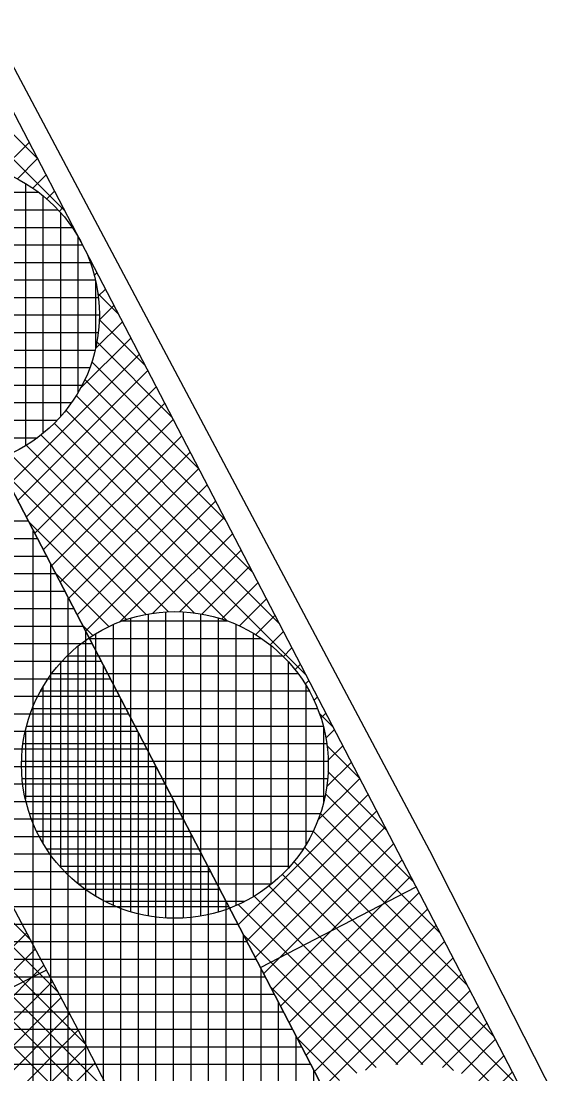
# Model space of a CAD drawing. Extents: x -565346 to -564154, y -1097386 to -1095620.
# Drawn here: x -564297.07 to -564290.97, y -1096083.22 to -1096071.21 of the extents above; entities that cross this region are included whole.
import ezdxf

# ---------------------------------------------------------------- set-up
doc = ezdxf.new("R2010")
doc.units = 0
for name, color, linetype in [('Vrstva 13', 7, 'Continuous'), ('Vrstva 41', 7, 'Continuous'), ('Vrstva 42', 7, 'Continuous'), ('Vrstva 43', 7, 'Continuous'), ('Vrstva 44', 7, 'Continuous')]:
    doc.layers.add(name, color=color, linetype=linetype)

msp = doc.modelspace()

# ---------------------------------------------------------------- linework, layer by layer
at = {"layer": 'Vrstva 13'}
for p, q in [((-564310.36, -1096046.86), (-564292.41, -1096080.67)), ((-564292.41, -1096080.67), (-564276.21, -1096112.52))]:
    msp.add_line(p, q, dxfattribs=at)
at = {"layer": 'Vrstva 41'}
msp.add_line((-564294.337, -1096082.007), (-564292.56, -1096081.083), dxfattribs=at)
msp.add_lwpolyline([(-564317.9, -1095918.68), (-564319.837, -1095918.359), (-564322.792, -1095953.471), (-564316.779, -1095990.732), (-564317.708, -1096006.365), (-564312.296, -1096047.478), (-564277.924, -1096113.563), (-564240.773, -1096165.119), (-564207.452, -1096208.029), (-564205.9, -1096206.84), (-564239.15, -1096163.95), (-564276.21, -1096112.52), (-564310.36, -1096046.86), (-564315.7, -1096006.29), (-564314.77, -1095990.63), (-564320.6, -1095954.5), (-564320.51, -1095950.21)], close=True, dxfattribs=at)
at = {"layer": 'Vrstva 42'}
for p, q in [((-564299.165, -1096070.494), (-564296.879, -1096072.779)), ((-564299.295, -1096070.646), (-564296.573, -1096073.369)), ((-564296.978, -1096072.59), (-564297.307, -1096072.919)), ((-564296.881, -1096072.776), (-564297.111, -1096073.006)), ((-564296.784, -1096072.962), (-564296.934, -1096073.112)), ((-564296.687, -1096073.148), (-564296.775, -1096073.236)), ((-564296.591, -1096073.334), (-564296.632, -1096073.375)), ((-564296.494, -1096073.52), (-564296.504, -1096073.531)), ((-564296.3, -1096073.893), (-564296.304, -1096073.897)), ((-564296.29, -1096073.934), (-564296.266, -1096073.958)), ((-564296.203, -1096074.079), (-564296.234, -1096074.109)), ((-564296.193, -1096074.314), (-564295.96, -1096074.547)), ((-564296.107, -1096074.265), (-564296.188, -1096074.346)), ((-564296.01, -1096074.451), (-564296.178, -1096074.618)), ((-564296.177, -1096074.613), (-564295.653, -1096075.137)), ((-564295.913, -1096074.637), (-564296.219, -1096074.942)), ((-564295.816, -1096074.823), (-564296.393, -1096075.4)), ((-564296.204, -1096074.868), (-564295.347, -1096075.726)), ((-564295.72, -1096075.009), (-564297.204, -1096076.494)), ((-564296.26, -1096075.095), (-564295.04, -1096076.315)), ((-564295.623, -1096075.195), (-564297.108, -1096076.68)), ((-564296.341, -1096075.297), (-564294.734, -1096076.905)), ((-564295.526, -1096075.381), (-564297.011, -1096076.866)), ((-564295.429, -1096075.567), (-564296.914, -1096077.052)), ((-564296.441, -1096075.48), (-564294.427, -1096077.494)), ((-564296.559, -1096075.645), (-564294.12, -1096078.084)), ((-564295.332, -1096075.753), (-564296.817, -1096077.238)), ((-564296.693, -1096075.794), (-564293.814, -1096078.673)), ((-564296.843, -1096075.927), (-564294.719, -1096078.05)), ((-564295.236, -1096075.939), (-564296.72, -1096077.424)), ((-564297.009, -1096076.044), (-564295.093, -1096077.96)), ((-564297.192, -1096076.143), (-564295.387, -1096077.948)), ((-564295.139, -1096076.125), (-564296.624, -1096077.61)), ((-564297.291, -1096076.327), (-564295.642, -1096077.976)), ((-564295.042, -1096076.312), (-564296.527, -1096077.796)), ((-564294.945, -1096076.498), (-564296.43, -1096077.982)), ((-564294.849, -1096076.684), (-564296.333, -1096078.168)), ((-564301.79, -1096076.862), (-564296.963, -1096081.689)), ((-564294.752, -1096076.87), (-564295.947, -1096078.065)), ((-564296.984, -1096076.917), (-564295.867, -1096078.034)), ((-564294.655, -1096077.056), (-564295.564, -1096077.964)), ((-564294.558, -1096077.242), (-564295.263, -1096077.947)), ((-564301.47, -1096077.465), (-564296.643, -1096082.292)), ((-564296.678, -1096077.506), (-564296.068, -1096078.116)), ((-564294.462, -1096077.428), (-564295.007, -1096077.973)), ((-564294.365, -1096077.614), (-564294.779, -1096078.028)), ((-564294.268, -1096077.8), (-564294.576, -1096078.108)), ((-564294.171, -1096077.986), (-564294.393, -1096078.208)), ((-564301.15, -1096078.068), (-564296.328, -1096082.889)), ((-564296.371, -1096078.096), (-564296.25, -1096078.217)), ((-564294.074, -1096078.172), (-564294.227, -1096078.325)), ((-564293.978, -1096078.358), (-564294.078, -1096078.459)), ((-564293.881, -1096078.544), (-564293.945, -1096078.608)), ((-564300.83, -1096078.671), (-564296.036, -1096083.465)), ((-564293.784, -1096078.73), (-564293.827, -1096078.774)), ((-564293.687, -1096078.916), (-564293.728, -1096078.957)), ((-564293.67, -1096079.099), (-564293.507, -1096079.262)), ((-564293.591, -1096079.103), (-564293.648, -1096079.16)), ((-564300.51, -1096079.274), (-564295.743, -1096084.041)), ((-564293.494, -1096079.289), (-564293.593, -1096079.388)), ((-564293.58, -1096079.473), (-564293.201, -1096079.852)), ((-564293.397, -1096079.475), (-564293.567, -1096079.644)), ((-564293.3, -1096079.661), (-564293.585, -1096079.945)), ((-564293.568, -1096079.767), (-564292.894, -1096080.441)), ((-564300.19, -1096079.877), (-564295.45, -1096084.616)), ((-564293.203, -1096079.847), (-564293.686, -1096080.329)), ((-564293.596, -1096080.022), (-564292.588, -1096081.031)), ((-564293.107, -1096080.033), (-564294.591, -1096081.518)), ((-564293.01, -1096080.219), (-564294.495, -1096081.704)), ((-564293.654, -1096080.247), (-564292.281, -1096081.62)), ((-564292.913, -1096080.405), (-564294.398, -1096081.89)), ((-564293.736, -1096080.448), (-564291.975, -1096082.209)), ((-564292.816, -1096080.591), (-564294.301, -1096082.076)), ((-564293.837, -1096080.63), (-564291.668, -1096082.799)), ((-564292.72, -1096080.777), (-564294.204, -1096082.262)), ((-564293.956, -1096080.794), (-564291.362, -1096083.388)), ((-564292.623, -1096080.963), (-564294.108, -1096082.448)), ((-564294.091, -1096080.942), (-564291.503, -1096083.529)), ((-564294.241, -1096081.074), (-564292.134, -1096083.182)), ((-564294.408, -1096081.19), (-564292.486, -1096083.113)), ((-564292.526, -1096081.149), (-564294.011, -1096082.634)), ((-564294.679, -1096081.322), (-564294.688, -1096081.332)), ((-564294.593, -1096081.288), (-564292.77, -1096083.111)), ((-564292.429, -1096081.335), (-564293.914, -1096082.82)), ((-564292.332, -1096081.521), (-564293.817, -1096083.006)), ((-564297.005, -1096081.61), (-564298.484, -1096083.089)), ((-564294.532, -1096081.632), (-564293.019, -1096083.145)), ((-564292.236, -1096081.707), (-564293.72, -1096083.192)), ((-564296.907, -1096081.795), (-564298.386, -1096083.274)), ((-564292.139, -1096081.894), (-564293.624, -1096083.378)), ((-564296.78, -1096082.034), (-564298.551, -1096082.935)), ((-564296.809, -1096081.98), (-564298.288, -1096083.459)), ((-564296.711, -1096082.165), (-564298.19, -1096083.644)), ((-564292.042, -1096082.08), (-564293.14, -1096083.178)), ((-564294.225, -1096082.221), (-564293.237, -1096083.21)), ((-564291.945, -1096082.266), (-564292.792, -1096083.112)), ((-564296.613, -1096082.349), (-564298.095, -1096083.832)), ((-564296.515, -1096082.534), (-564298, -1096084.019)), ((-564291.849, -1096082.452), (-564292.508, -1096083.111)), ((-564291.752, -1096082.638), (-564292.261, -1096083.147)), ((-564296.416, -1096082.719), (-564297.904, -1096084.207)), ((-564296.32, -1096082.905), (-564297.809, -1096084.394)), ((-564293.919, -1096082.811), (-564293.435, -1096083.295)), ((-564291.655, -1096082.824), (-564292.044, -1096083.213)), ((-564291.558, -1096083.01), (-564291.847, -1096083.298)), ((-564296.225, -1096083.093), (-564297.714, -1096084.582)), ((-564291.462, -1096083.196), (-564291.669, -1096083.403))]:
    msp.add_line(p, q, dxfattribs=at)
msp.add_lwpolyline([(-564322.318, -1095918.024), (-564324.311, -1095917.856), (-564327.322, -1095953.642), (-564321.3, -1095990.958), (-564322.226, -1096006.529), (-564316.652, -1096048.867), (-564298.213, -1096083.6), (-564281.777, -1096115.914), (-564244.285, -1096167.937), (-564211.109, -1096210.658), (-564209.483, -1096209.49), (-564242.801, -1096166.581), (-564280.063, -1096114.871), (-564296.384, -1096082.78), (-564314.716, -1096048.249), (-564320.218, -1096006.455), (-564319.291, -1095990.856), (-564325.309, -1095953.567)], close=True, dxfattribs=at)
at = {"layer": 'Vrstva 43'}
for p, q in [((-564304.886, -1096076.91), (-564296.988, -1096076.91)), ((-564296.93, -1096092.204), (-564296.93, -1096077.021)), ((-564304.782, -1096077.11), (-564296.884, -1096077.11)), ((-564304.678, -1096077.31), (-564296.78, -1096077.31)), ((-564296.73, -1096092.589), (-564296.73, -1096077.406)), ((-564304.574, -1096077.51), (-564296.676, -1096077.51)), ((-564304.47, -1096077.71), (-564296.572, -1096077.71)), ((-564296.53, -1096092.973), (-564296.53, -1096077.79)), ((-564304.366, -1096077.91), (-564296.468, -1096077.91)), ((-564304.262, -1096078.11), (-564296.364, -1096078.11)), ((-564296.33, -1096093.358), (-564296.33, -1096078.175)), ((-564304.158, -1096078.31), (-564296.26, -1096078.31)), ((-564304.054, -1096078.51), (-564296.156, -1096078.51)), ((-564296.13, -1096093.742), (-564296.13, -1096078.559)), ((-564303.95, -1096078.71), (-564296.052, -1096078.71)), ((-564303.846, -1096078.91), (-564295.948, -1096078.91)), ((-564295.93, -1096094.127), (-564295.93, -1096078.944)), ((-564303.741, -1096079.11), (-564295.844, -1096079.11)), ((-564303.637, -1096079.31), (-564295.74, -1096079.31)), ((-564295.73, -1096094.511), (-564295.73, -1096079.328)), ((-564303.533, -1096079.51), (-564295.636, -1096079.51)), ((-564303.429, -1096079.71), (-564295.532, -1096079.71)), ((-564295.53, -1096094.896), (-564295.53, -1096079.713)), ((-564303.325, -1096079.91), (-564295.428, -1096079.91)), ((-564303.221, -1096080.11), (-564295.324, -1096080.11)), ((-564295.33, -1096095.28), (-564295.33, -1096080.098)), ((-564303.117, -1096080.31), (-564295.219, -1096080.31)), ((-564303.013, -1096080.51), (-564295.115, -1096080.51)), ((-564295.13, -1096095.664), (-564295.13, -1096080.482)), ((-564302.909, -1096080.71), (-564295.011, -1096080.71)), ((-564294.93, -1096096.049), (-564294.93, -1096080.867)), ((-564302.805, -1096080.91), (-564294.907, -1096080.91)), ((-564302.701, -1096081.11), (-564294.803, -1096081.11)), ((-564302.597, -1096081.31), (-564294.699, -1096081.31)), ((-564294.73, -1096096.433), (-564294.73, -1096081.251)), ((-564302.493, -1096081.51), (-564294.595, -1096081.51)), ((-564302.389, -1096081.71), (-564294.491, -1096081.71)), ((-564294.53, -1096096.818), (-564294.53, -1096081.636)), ((-564302.285, -1096081.91), (-564294.387, -1096081.91)), ((-564294.33, -1096097.202), (-564294.33, -1096082.02)), ((-564302.181, -1096082.11), (-564294.283, -1096082.11)), ((-564302.077, -1096082.31), (-564294.179, -1096082.31)), ((-564294.13, -1096097.587), (-564294.13, -1096082.405)), ((-564301.973, -1096082.51), (-564294.075, -1096082.51)), ((-564301.869, -1096082.71), (-564293.971, -1096082.71)), ((-564293.93, -1096097.971), (-564293.93, -1096082.789)), ((-564301.765, -1096082.91), (-564293.867, -1096082.91)), ((-564301.661, -1096083.11), (-564293.763, -1096083.11)), ((-564293.73, -1096098.356), (-564293.73, -1096083.174))]:
    msp.add_line(p, q, dxfattribs=at)
msp.add_lwpolyline([(-564173.087, -1096301.985), (-564179.49, -1096264.63), (-564192.762, -1096228.697), (-564195.888, -1096224.348), (-564194.264, -1096223.181), (-564206.02, -1096206.88), (-564207.452, -1096208.029), (-564240.773, -1096165.119), (-564277.924, -1096113.563), (-564312.296, -1096047.478), (-564317.708, -1096006.365)], dxfattribs=at)
at = {"layer": 'Vrstva 44'}
for p, q in [((-564297.02, -1096073.059), (-564297.02, -1096076.052)), ((-564298.981, -1096073.16), (-564296.871, -1096073.16)), ((-564296.82, -1096073.198), (-564296.82, -1096075.909)), ((-564299.202, -1096073.36), (-564296.649, -1096073.36)), ((-564296.62, -1096073.392), (-564296.62, -1096075.719)), ((-564299.363, -1096073.56), (-564296.486, -1096073.56)), ((-564299.482, -1096073.76), (-564296.368, -1096073.76)), ((-564296.42, -1096073.665), (-564296.42, -1096075.445)), ((-564299.571, -1096073.96), (-564296.281, -1096073.96)), ((-564299.629, -1096074.16), (-564296.221, -1096074.16)), ((-564296.22, -1096074.164), (-564296.22, -1096074.939)), ((-564299.662, -1096074.36), (-564296.187, -1096074.36)), ((-564299.673, -1096074.56), (-564296.177, -1096074.56)), ((-564299.662, -1096074.76), (-564296.189, -1096074.76)), ((-564299.628, -1096074.96), (-564296.224, -1096074.96)), ((-564299.566, -1096075.16), (-564296.284, -1096075.16)), ((-564299.477, -1096075.36), (-564296.373, -1096075.36)), ((-564299.357, -1096075.56), (-564296.495, -1096075.56)), ((-564299.191, -1096075.76), (-564296.659, -1096075.76)), ((-564298.965, -1096075.96), (-564296.883, -1096075.96)), ((-564295.62, -1096077.971), (-564295.62, -1096081.415)), ((-564295.42, -1096077.948), (-564295.42, -1096081.439)), ((-564295.22, -1096077.948), (-564295.22, -1096081.44)), ((-564295.02, -1096077.97), (-564295.02, -1096081.418)), ((-564296.02, -1096078.095), (-564296.02, -1096081.293)), ((-564295.91, -1096078.05), (-564294.719, -1096078.05)), ((-564295.82, -1096078.02), (-564295.82, -1096081.368)), ((-564294.82, -1096078.016), (-564294.82, -1096081.371)), ((-564294.62, -1096078.088), (-564294.62, -1096081.298)), ((-564296.22, -1096078.198), (-564296.22, -1096081.189)), ((-564294.42, -1096078.191), (-564294.42, -1096081.197)), ((-564296.42, -1096078.34), (-564296.42, -1096081.048)), ((-564296.299, -1096078.25), (-564294.326, -1096078.25)), ((-564294.22, -1096078.328), (-564294.22, -1096081.057)), ((-564296.543, -1096078.45), (-564294.083, -1096078.45)), ((-564296.62, -1096078.53), (-564296.62, -1096080.857)), ((-564294.02, -1096078.518), (-564294.02, -1096080.872)), ((-564296.717, -1096078.65), (-564293.912, -1096078.65)), ((-564296.82, -1096078.803), (-564296.82, -1096080.583)), ((-564293.82, -1096078.786), (-564293.82, -1096080.605)), ((-564296.845, -1096078.85), (-564293.781, -1096078.85)), ((-564296.939, -1096079.05), (-564293.688, -1096079.05)), ((-564297.006, -1096079.25), (-564293.623, -1096079.25)), ((-564293.62, -1096079.261), (-564293.62, -1096080.131)), ((-564297.02, -1096079.312), (-564297.02, -1096080.079)), ((-564297.046, -1096079.45), (-564293.582, -1096079.45)), ((-564297.062, -1096079.65), (-564293.564, -1096079.65)), ((-564297.055, -1096079.85), (-564293.572, -1096079.85)), ((-564297.025, -1096080.05), (-564293.602, -1096080.05)), ((-564296.973, -1096080.25), (-564293.656, -1096080.25)), ((-564296.89, -1096080.45), (-564293.736, -1096080.45)), ((-564296.777, -1096080.65), (-564293.85, -1096080.65)), ((-564296.626, -1096080.85), (-564294.002, -1096080.85)), ((-564296.418, -1096081.05), (-564294.211, -1096081.05)), ((-564296.113, -1096081.25), (-564294.517, -1096081.25))]:
    msp.add_line(p, q, dxfattribs=at)
for centre in [(-564297.925, -1096074.555), (-564295.314, -1096079.694)]:
    msp.add_circle(centre, 1.75, dxfattribs=at)

doc.saveas('drawing.dxf')
